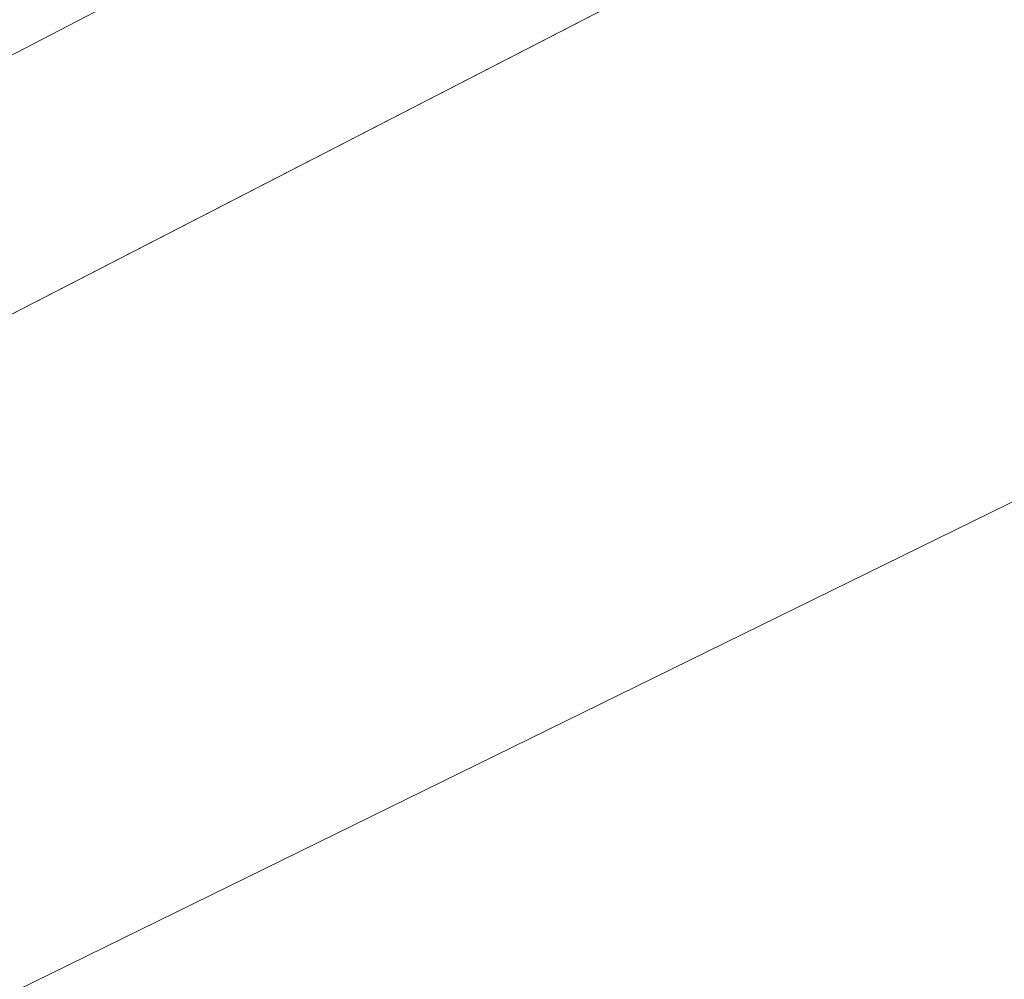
# Model space of a CAD drawing. Header units: millimetres. Extents: x 162876 to 168130, y 402614 to 405602.
# Tile 522 of 656: x 165482.36 to 165487.21, y 403916.4 to 403921.12. Entities that reach past the tile are written whole.
import ezdxf

# ---------------------------------------------------------------- set-up
doc = ezdxf.new("R2010")
doc.units = ezdxf.units.MM
for name, color, linetype, lineweight in [('X-CA190022.004-UO-BGT_Ondergrond$0$GE_244_Taludlijn_Lijn_GEM', 253, 'Continuous', 9), ('X-CA190022.004-UO-BGT_Ondergrond$0$GE_367_OWGBerm_groenvoorziening_grasenk_GEM', 253, 'Continuous', 9), ('X-CA190022.004-UO-BGT_Ondergrond$0$GE_504_WTDWaterloop_sloot_Vlak_GEM', 253, 'Continuous', 9), ('X-CA190022.004-UO-BGT_Ondergrond$0$GE_541_OWTOever_slootkant_Vlak_GEM', 253, 'Continuous', 9), ('X-CA190022.004-UO-OPB_Opbreek_v0.1$0$V-WE-VH-VERHARDING_TEGEL-A-200', 252, 'Continuous', 18)]:
    doc.layers.add(name, color=color, linetype=linetype, lineweight=lineweight)
doc.layers.add('X-CA190022.004-UO-OPB_Opbreek_v0.1$0$V-WE-VH-VERHARDING_ASFALT-A-200 DEKLAAG FREZEN', color=32, linetype='Continuous', lineweight=18, transparency=0.5)

msp = doc.modelspace()

# ---------------------------------------------------------------- hatches: boundary and pattern name
at = {"layer": 'X-CA190022.004-UO-OPB_Opbreek_v0.1$0$V-WE-VH-VERHARDING_ASFALT-A-200 DEKLAAG FREZEN'}
h = msp.add_hatch(dxfattribs=at)
h.set_pattern_fill('AVH-ASFALT', color=256, scale=0.5, pattern_type=2)
h.set_pattern_definition([(60, (0, 0), (-0.4330127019, 0.25), []), (120, (0, 0), (-0.4330127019, -0.25), [])])
h.paths.add_polyline_path([(165509.7816, 403931.39), (165512.2576, 403933.865), (165509.6084, 403936.1928), (165509.2789, 403935.8538), (165480.2366, 403905.168, 0.008697), (165475.2467, 403899.7023), (165477.8214, 403897.4324, -0.008776), (165479.1541, 403898.874), (165480.2736, 403900.062), (165495.0276, 403915.726)])
at = {"layer": 'X-CA190022.004-UO-OPB_Opbreek_v0.1$0$V-WE-VH-VERHARDING_TEGEL-A-200'}
h = msp.add_hatch(dxfattribs=at)
h.set_pattern_fill('AVH-TEGEL_300X300_HALFST-SO', color=256, scale=2, pattern_type=2)
h.set_pattern_definition([(0, (0, 0), (0.6, 0.3), [0.6, -0.6]), (90, (0, 0), (-0.6, 4e-17), [])])
edge = h.paths.add_edge_path()
edge.add_line((165468.5105, 403879.8795), (165470.3123, 403879.3785))
edge.add_line((165470.3123, 403879.3785), (165470.3534, 403879.5789))
edge.add_arc((165621.5347, 403843.8199), 155.3528, 166.262853, 166.692372, ccw=False)
edge.add_arc((165501.6692, 403873.13), 31.9558, 144.71918, 166.27624, ccw=False)
edge.add_arc((165508.1583, 403869.4315), 39.396, 137.84681, 145.77908, ccw=False)
edge.add_line((165478.9519, 403895.8707), (165480.0453, 403897.0302))
edge.add_line((165480.0453, 403897.0302), (165509.5157, 403928.2885))
edge.add_line((165509.5157, 403928.2885), (165514.018, 403932.9109))
edge.add_arc((165515.3017, 403931.4049), 1.9789, 52.1378, 130.4467, ccw=False)
edge.add_line((165516.5163, 403932.9672), (165517.0066, 403932.5344))
edge.add_line((165517.0066, 403932.5344), (165524.0861, 403926.2835))
edge.add_line((165524.0861, 403926.2835), (165525.3461, 403927.7242))
edge.add_line((165525.3461, 403927.7242), (165518.0268, 403934.1622))
edge.add_arc((165515.3011, 403931.4806), 3.8237, 44.5335, 128.0137)
edge.add_line((165512.9463, 403934.4931), (165512.2257, 403933.7656))
edge.add_line((165512.2257, 403933.7656), (165509.7504, 403931.2913))
edge.add_line((165509.7504, 403931.2913), (165480.2432, 403899.9641))
edge.add_line((165480.2432, 403899.9641), (165478.005, 403897.5889))
edge.add_arc((165523.1796, 403857.2925), 60.5356, 138.266592, 144.367175)
edge.add_arc((165502.0463, 403872.9997), 34.2112, 145.12798, 166.39015)
edge.add_arc((165598.9048, 403848.731), 134.063, 166.050115, 166.564962)

# ---------------------------------------------------------------- linework, layer by layer
at = {"layer": 'X-CA190022.004-UO-BGT_Ondergrond$0$GE_244_Taludlijn_Lijn_GEM'}
msp.add_line((165473.164, 403911.845), (165493.413, 403921.777), dxfattribs=at)
at = {"layer": 'X-CA190022.004-UO-BGT_Ondergrond$0$GE_367_OWGBerm_groenvoorziening_grasenk_GEM', "flags": 128}
for points in [[(165418.322, 403889.087), (165427.369, 403892.934), (165431.711, 403895.092), (165440.947, 403899.683), (165442.706, 403900.557), (165455.967, 403906.999), (165466.917, 403912.152), (165480.008, 403918.483), (165493.464, 403925.411), (165499.33, 403929.427), (165501.371, 403932.143), (165502.06, 403935.175), (165499.74, 403937.17), (165499.089, 403936.746), (165501.693, 403939.269), (165501.649, 403938.443), (165503.293, 403936.224)], [(165293.243, 403818.777), (165284.196, 403814.846), (165255.308, 403799.755), (165247.366, 403795.437), (165241.242, 403792.881), (165230.972, 403787.816), (165218.964, 403782.861), (165213.949, 403780.601), (165208.313, 403777.778), (165207.932, 403778.55), (165207.634, 403779.154), (165206.967, 403780.505), (165206.793, 403780.855), (165205.831, 403782.805), (165207.914, 403783.806), (165464.701, 403907.211), (165473.164, 403911.845), (165493.413, 403921.777), (165496.769, 403924.303), (165499.833, 403927.674), (165503.305, 403931.968)], [(165503.305, 403931.968), (165499.833, 403927.674), (165496.769, 403924.303), (165493.413, 403921.777), (165473.164, 403911.845), (165464.701, 403907.211), (165207.914, 403783.806)]]:
    msp.add_lwpolyline(points, dxfattribs=at)
at = {"layer": 'X-CA190022.004-UO-BGT_Ondergrond$0$GE_504_WTDWaterloop_sloot_Vlak_GEM', "flags": 128}
msp.add_lwpolyline([(165410.855, 403890.87), (165432.998, 403901.193), (165448.153, 403908.51), (165467.316, 403918.285), (165493.188, 403930.978), (165497.688, 403934.283), (165499.377, 403935.428), (165499.928, 403935.611), (165500.722, 403934.769), (165500.495, 403934.327), (165499.733, 403932.417), (165498.172, 403930.507), (165492.915, 403926.449), (165471.659, 403915.411), (165458.016, 403909.344), (165447.554, 403904.256), (165428.723, 403894.968), (165416.964, 403889.751)], dxfattribs=at)
at = {"layer": 'X-CA190022.004-UO-BGT_Ondergrond$0$GE_541_OWTOever_slootkant_Vlak_GEM', "flags": 128}
for points in [[(165460.346, 403916.117), (165465.332, 403918.371), (165471.772, 403921.701), (165482.421, 403926.8), (165490.86, 403931.38), (165498.332, 403936.252), (165498.453, 403936.129), (165499.089, 403936.746), (165499.74, 403937.17), (165502.06, 403935.175), (165501.371, 403932.143), (165499.33, 403929.427), (165493.464, 403925.411), (165480.008, 403918.483), (165466.917, 403912.152), (165455.967, 403906.999)], [(165416.964, 403889.751), (165428.723, 403894.968), (165447.554, 403904.256), (165458.016, 403909.344), (165471.659, 403915.411), (165492.915, 403926.449), (165498.172, 403930.507), (165499.733, 403932.417), (165500.495, 403934.327), (165500.722, 403934.769), (165499.928, 403935.611), (165499.377, 403935.428), (165497.688, 403934.283), (165493.188, 403930.978), (165467.316, 403918.285), (165448.153, 403908.51), (165432.998, 403901.193), (165410.855, 403890.87)]]:
    msp.add_lwpolyline(points, dxfattribs=at)

doc.saveas('drawing.dxf')
